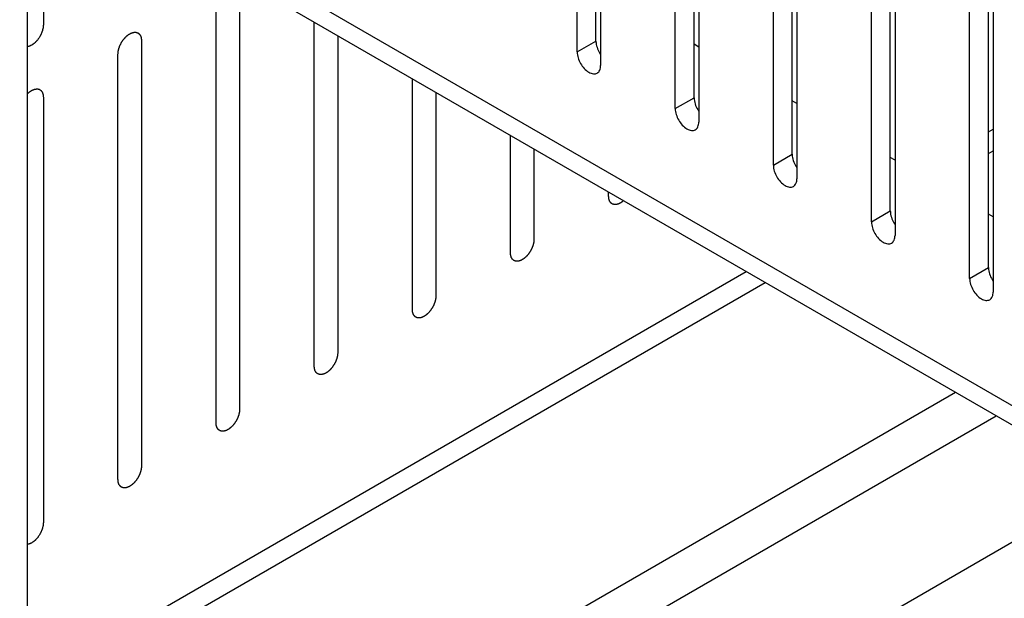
# Model space of a CAD drawing. Header units: inches. Extents: x 6 to 353, y 6 to 228.
# Tile 308 of 372: x 319.45 to 321.67, y 199.34 to 200.64. Entities that reach past the tile are written whole.
import ezdxf

# ---------------------------------------------------------------- set-up
doc = ezdxf.new("R2010")
doc.units = ezdxf.units.IN
doc.header["$LTSCALE"] = 19.946667
doc.header["$MEASUREMENT"] = 0
doc.layers.get('0').update_dxf_attribs({"linetype": 'CONTINUOUS'})
doc.layers.add('03_ALL_AXES', color=7, linetype='CONTINUOUS')

msp = doc.modelspace()

# ---------------------------------------------------------------- linework, layer by layer
at = {"color": 7, "linetype": 'Continuous'}
for p, q in [((332.0873, 193.7679), (318.4415, 201.6462)), ((332.0873, 193.7243), (318.4682, 201.5871)), ((319.4689, 151.4611), (319.4689, 201.0094)), ((319.5046, 200.9888), (319.5046, 200.6298)), ((319.9473, 200.7221), (319.9473, 199.7627)), ((319.8942, 199.732), (319.8942, 200.6914)), ((320.1156, 199.8598), (320.1156, 200.636)), ((320.1686, 200.6054), (320.1686, 199.8904)), ((319.7259, 200.5943), (319.7259, 199.6349)), ((319.6729, 199.6043), (319.6729, 200.5637)), ((320.3369, 199.9876), (320.3369, 200.5083)), ((319.5046, 200.4665), (319.5046, 199.5071)), ((320.3899, 200.4776), (320.3899, 200.0182)), ((320.5582, 200.1154), (320.5582, 200.3805)), ((321.6362, 200.3887), (321.6468, 200.3948)), ((320.6112, 200.3499), (320.6112, 200.146)), ((321.6362, 200.3397), (321.6468, 200.3459)), ((320.7795, 200.2432), (320.7795, 200.2527)), ((319.4689, 199.1374), (321.0901, 200.0734)), ((319.4689, 199.0885), (321.1325, 200.0489)), ((320.5331, 199.2072), (321.5617, 199.8011)), ((320.5791, 199.1276), (321.6537, 199.748)), ((321.9188, 199.5949), (319.4689, 198.1805))]:
    msp.add_line(p, q, dxfattribs=at)
for points, knots in [([(319.5046, 200.6298), (319.5045, 200.6285), (319.5043, 200.6266), (319.5042, 200.6245), (319.5041, 200.6236), (319.504, 200.6229), (319.5038, 200.6221), (319.5036, 200.6211), (319.5032, 200.6197), (319.5029, 200.6184), (319.5025, 200.617), (319.5023, 200.616), (319.5019, 200.615), (319.5014, 200.6136), (319.5007, 200.6119), (319.5001, 200.6102), (319.4996, 200.609), (319.4993, 200.6084), (319.4989, 200.6077), (319.4985, 200.6069), (319.4977, 200.6055), (319.497, 200.6042), (319.4963, 200.6029), (319.4956, 200.6015), (319.4945, 200.6), (319.4932, 200.5982), (319.4919, 200.5964), (319.4908, 200.5949), (319.4898, 200.5939), (319.4888, 200.5929), (319.4879, 200.5918), (319.4869, 200.5908), (319.4863, 200.5902), (319.4858, 200.5896), (319.4853, 200.5892), (319.4844, 200.5885), (319.4831, 200.5875), (319.4818, 200.5864), (319.4807, 200.5856), (319.48, 200.585), (319.4792, 200.5846), (319.4781, 200.584), (319.477, 200.5834), (319.4759, 200.5829), (319.4751, 200.5824), (319.4745, 200.582), (319.4739, 200.5819), (319.4734, 200.5817), (319.4728, 200.5816), (319.4712, 200.5811), (319.47, 200.5808), (319.4689, 200.5805)], [0, 0, 0, 0, 0.0625, 0.09375, 0.101562, 0.109375, 0.125, 0.140625, 0.15625, 0.1875, 0.203125, 0.21875, 0.234375, 0.25, 0.28125, 0.3125, 0.328125, 0.335938, 0.34375, 0.359375, 0.375, 0.40625, 0.421875, 0.4375, 0.46875, 0.5, 0.53125, 0.5625, 0.578125, 0.59375, 0.625, 0.640625, 0.65625, 0.664062, 0.671875, 0.6875, 0.71875, 0.75, 0.765625, 0.78125, 0.796875, 0.8125, 0.84375, 0.859375, 0.875, 0.890625, 0.898438, 0.90625, 0.921875, 0.9375, 1, 1, 1, 1]), ([(319.6729, 200.5637), (319.673, 200.5647), (319.6731, 200.5663), (319.6733, 200.5681), (319.6734, 200.5691), (319.6734, 200.5699), (319.6736, 200.5707), (319.6738, 200.5718), (319.6742, 200.5732), (319.6745, 200.5746), (319.6747, 200.5757), (319.6749, 200.5765), (319.6752, 200.5773), (319.6756, 200.5784), (319.6761, 200.5798), (319.6766, 200.5812), (319.677, 200.5823), (319.6773, 200.5832), (319.6778, 200.584), (319.6783, 200.5851), (319.679, 200.5865), (319.6797, 200.5879), (319.6803, 200.589), (319.6807, 200.5898), (319.6812, 200.5905), (319.6818, 200.5916), (319.6827, 200.5928), (319.6835, 200.5941), (319.6842, 200.5951), (319.6847, 200.5959), (319.6853, 200.5966), (319.686, 200.5975), (319.687, 200.5986), (319.6879, 200.5998), (319.6887, 200.6007), (319.6892, 200.6014), (319.6899, 200.6019), (319.6907, 200.6027), (319.6917, 200.6036), (319.6927, 200.6046), (319.6936, 200.6054), (319.6942, 200.606), (319.6948, 200.6064), (319.6957, 200.607), (319.6968, 200.6078), (319.6979, 200.6085), (319.6987, 200.6091), (319.6991, 200.6094), (319.6994, 200.6096), (319.6997, 200.6097), (319.7002, 200.6099), (319.7009, 200.6103), (319.702, 200.6108), (319.7031, 200.6113), (319.7038, 200.6116), (319.7043, 200.6118), (319.7046, 200.612), (319.7049, 200.612), (319.7053, 200.6121), (319.706, 200.6123), (319.7071, 200.6125), (319.7081, 200.6128), (319.7088, 200.6129), (319.7092, 200.613), (319.7095, 200.6131), (319.7098, 200.6131), (319.7102, 200.6131), (319.7109, 200.6131), (319.7118, 200.613), (319.7128, 200.613), (319.7134, 200.613), (319.7138, 200.6129), (319.7141, 200.613), (319.7144, 200.6128), (319.7147, 200.6127), (319.7153, 200.6125), (319.7161, 200.6122), (319.717, 200.6119), (319.7176, 200.6117), (319.7179, 200.6115), (319.7182, 200.6115), (319.7184, 200.6113), (319.7187, 200.611), (319.7191, 200.6106), (319.7198, 200.6101), (319.7205, 200.6095), (319.721, 200.6091), (319.7213, 200.6089), (319.7215, 200.6087), (319.7216, 200.6085), (319.7218, 200.6082), (319.7222, 200.6076), (319.7227, 200.6068), (319.7232, 200.606), (319.7236, 200.6054), (319.7238, 200.6051), (319.7239, 200.6049), (319.724, 200.6046), (319.7241, 200.6042), (319.7243, 200.6035), (319.7247, 200.6024), (319.725, 200.6014), (319.7252, 200.6007), (319.7253, 200.6003), (319.7254, 200.6), (319.7254, 200.5997), (319.7255, 200.5992), (319.7256, 200.5983), (319.7257, 200.5972), (319.7258, 200.5957), (319.7259, 200.5948), (319.7259, 200.5943)], [0, 0, 0, 0, 0.03125, 0.046875, 0.054688, 0.0625, 0.070312, 0.078125, 0.09375, 0.109375, 0.117188, 0.125, 0.132812, 0.140625, 0.15625, 0.171875, 0.179688, 0.1875, 0.195312, 0.203125, 0.21875, 0.234375, 0.242188, 0.25, 0.257812, 0.265625, 0.28125, 0.296875, 0.304688, 0.3125, 0.320312, 0.328125, 0.34375, 0.359375, 0.367188, 0.375, 0.382812, 0.390625, 0.40625, 0.421875, 0.429688, 0.4375, 0.445312, 0.453125, 0.46875, 0.484375, 0.492188, 0.496094, 0.5, 0.503906, 0.507812, 0.515625, 0.53125, 0.546875, 0.554688, 0.558594, 0.5625, 0.566406, 0.570312, 0.578125, 0.59375, 0.609375, 0.617188, 0.621094, 0.625, 0.628906, 0.632812, 0.640625, 0.65625, 0.671875, 0.679688, 0.683594, 0.6875, 0.691406, 0.695312, 0.703125, 0.71875, 0.734375, 0.742188, 0.746094, 0.75, 0.753906, 0.757812, 0.765625, 0.78125, 0.796875, 0.804688, 0.808594, 0.8125, 0.816406, 0.820312, 0.828125, 0.84375, 0.859375, 0.867188, 0.871094, 0.875, 0.878906, 0.882812, 0.890625, 0.90625, 0.921875, 0.929688, 0.933594, 0.9375, 0.941406, 0.945312, 0.953125, 0.96875, 0.984375, 1, 1, 1, 1]), ([(319.4689, 200.4746), (319.4699, 200.4755), (319.4715, 200.4768), (319.4731, 200.4783), (319.4739, 200.4789), (319.4744, 200.4794), (319.4751, 200.4798), (319.4759, 200.4803), (319.4769, 200.4809), (319.478, 200.4816), (319.4789, 200.4822), (319.4794, 200.4825), (319.48, 200.4828), (319.4806, 200.4831), (319.4817, 200.4834), (319.483, 200.4839), (319.4843, 200.4844), (319.4852, 200.4847), (319.4857, 200.4849), (319.4862, 200.4849), (319.4868, 200.485), (319.4875, 200.4851), (319.4883, 200.4851), (319.489, 200.4852), (319.4898, 200.4853), (319.4908, 200.4854), (319.4919, 200.4852), (319.4932, 200.4849), (319.4945, 200.4846), (319.4956, 200.4843), (319.4963, 200.4838), (319.4968, 200.4835), (319.4973, 200.4831), (319.4979, 200.4828), (319.4984, 200.4824), (319.4989, 200.4821), (319.4992, 200.4819), (319.4995, 200.4816), (319.4997, 200.4813), (319.5001, 200.4808), (319.5007, 200.48), (319.5013, 200.479), (319.5019, 200.4783), (319.5022, 200.4778), (319.5024, 200.4773), (319.5026, 200.4769), (319.5028, 200.4762), (319.503, 200.4755), (319.5033, 200.4748), (319.5035, 200.474), (319.5038, 200.4733), (319.504, 200.4727), (319.5041, 200.4721), (319.5041, 200.4715), (319.5042, 200.4708), (319.5044, 200.4691), (319.5045, 200.4676), (319.5046, 200.4665)], [0, 0, 0, 0, 0.0625, 0.09375, 0.101562, 0.109375, 0.125, 0.140625, 0.15625, 0.1875, 0.203125, 0.210938, 0.21875, 0.234375, 0.25, 0.28125, 0.3125, 0.328125, 0.335938, 0.34375, 0.359375, 0.375, 0.390625, 0.40625, 0.421875, 0.4375, 0.46875, 0.5, 0.53125, 0.5625, 0.578125, 0.59375, 0.609375, 0.625, 0.640625, 0.65625, 0.664062, 0.671875, 0.679688, 0.6875, 0.71875, 0.75, 0.765625, 0.78125, 0.789062, 0.796875, 0.8125, 0.828125, 0.84375, 0.859375, 0.875, 0.890625, 0.898438, 0.90625, 0.921875, 0.9375, 1, 1, 1, 1]), ([(320.8133, 200.2332), (320.8123, 200.2324), (320.8108, 200.2313), (320.8092, 200.23), (320.8085, 200.2294), (320.808, 200.229), (320.8073, 200.2287), (320.8066, 200.2283), (320.8055, 200.2277), (320.8045, 200.2272), (320.8036, 200.2267), (320.8031, 200.2264), (320.8026, 200.2261), (320.802, 200.2259), (320.801, 200.2256), (320.7998, 200.2253), (320.7985, 200.2249), (320.7976, 200.2246), (320.7971, 200.2245), (320.7967, 200.2245), (320.7961, 200.2245), (320.7952, 200.2245), (320.7943, 200.2244), (320.7933, 200.2244), (320.7924, 200.2243), (320.7914, 200.2246), (320.7902, 200.225), (320.7889, 200.2254), (320.7879, 200.2256), (320.7873, 200.2262), (320.7868, 200.2265), (320.7863, 200.2269), (320.7858, 200.2273), (320.7853, 200.2276), (320.7849, 200.2279), (320.7845, 200.2282), (320.7843, 200.2285), (320.7838, 200.2292), (320.7832, 200.2301), (320.7826, 200.231), (320.7821, 200.2317), (320.7817, 200.2322), (320.7816, 200.2327), (320.7814, 200.2331), (320.7812, 200.2337), (320.781, 200.2344), (320.7808, 200.2352), (320.7805, 200.2359), (320.7803, 200.2366), (320.7801, 200.2371), (320.78, 200.2377), (320.78, 200.2385), (320.7798, 200.2404), (320.7796, 200.242), (320.7795, 200.2432)], [0, 0, 0, 0, 0.0625, 0.09375, 0.101562, 0.109375, 0.125, 0.140625, 0.15625, 0.1875, 0.203125, 0.210938, 0.21875, 0.234375, 0.25, 0.28125, 0.3125, 0.328125, 0.335938, 0.34375, 0.359375, 0.375, 0.40625, 0.421875, 0.4375, 0.46875, 0.5, 0.53125, 0.5625, 0.578125, 0.59375, 0.609375, 0.625, 0.640625, 0.65625, 0.664062, 0.671875, 0.6875, 0.71875, 0.75, 0.765625, 0.78125, 0.789062, 0.796875, 0.8125, 0.828125, 0.84375, 0.859375, 0.875, 0.890625, 0.898438, 0.90625, 0.9375, 1, 1, 1, 1]), ([(320.6112, 200.146), (320.6112, 200.145), (320.611, 200.1434), (320.6109, 200.1416), (320.6108, 200.1405), (320.6108, 200.1398), (320.6105, 200.1389), (320.6103, 200.1378), (320.61, 200.1365), (320.6097, 200.1351), (320.6094, 200.134), (320.6093, 200.1332), (320.6089, 200.1323), (320.6085, 200.1312), (320.608, 200.1298), (320.6075, 200.1285), (320.6071, 200.1273), (320.6068, 200.1265), (320.6064, 200.1257), (320.6058, 200.1246), (320.6051, 200.1232), (320.6044, 200.1218), (320.6039, 200.1207), (320.6035, 200.1199), (320.603, 200.1191), (320.6023, 200.1181), (320.6015, 200.1168), (320.6006, 200.1155), (320.6, 200.1145), (320.5995, 200.1137), (320.5989, 200.1131), (320.5981, 200.1122), (320.5972, 200.111), (320.5962, 200.1099), (320.5955, 200.109), (320.5949, 200.1083), (320.5943, 200.1077), (320.5935, 200.107), (320.5924, 200.106), (320.5914, 200.105), (320.5906, 200.1043), (320.59, 200.1037), (320.5893, 200.1033), (320.5884, 200.1026), (320.5873, 200.1019), (320.5863, 200.1011), (320.5855, 200.1006), (320.585, 200.1003), (320.5847, 200.1001), (320.5844, 200.0999), (320.584, 200.0997), (320.5832, 200.0994), (320.5821, 200.0989), (320.5811, 200.0984), (320.5803, 200.098), (320.5799, 200.0978), (320.5796, 200.0977), (320.5793, 200.0976), (320.5788, 200.0975), (320.5781, 200.0974), (320.5771, 200.0971), (320.5761, 200.0969), (320.5753, 200.0967), (320.5749, 200.0966), (320.5746, 200.0965), (320.5743, 200.0966), (320.5739, 200.0966), (320.5733, 200.0966), (320.5723, 200.0966), (320.5714, 200.0967), (320.5707, 200.0967), (320.5703, 200.0967), (320.57, 200.0967), (320.5698, 200.0968), (320.5695, 200.0969), (320.5689, 200.0972), (320.568, 200.0975), (320.5672, 200.0978), (320.5666, 200.098), (320.5662, 200.0981), (320.566, 200.0982), (320.5658, 200.0984), (320.5655, 200.0986), (320.565, 200.099), (320.5643, 200.0996), (320.5636, 200.1002), (320.5632, 200.1005), (320.5629, 200.1008), (320.5627, 200.1009), (320.5625, 200.1012), (320.5623, 200.1015), (320.562, 200.1021), (320.5615, 200.1029), (320.561, 200.1037), (320.5606, 200.1042), (320.5604, 200.1046), (320.5602, 200.1048), (320.5602, 200.1051), (320.56, 200.1055), (320.5598, 200.1062), (320.5595, 200.1072), (320.5592, 200.1082), (320.5589, 200.1089), (320.5588, 200.1093), (320.5587, 200.1096), (320.5587, 200.11), (320.5586, 200.1105), (320.5586, 200.1113), (320.5585, 200.1125), (320.5583, 200.114), (320.5582, 200.1149), (320.5582, 200.1154)], [0, 0, 0, 0, 0.03125, 0.046875, 0.054688, 0.0625, 0.070312, 0.078125, 0.09375, 0.109375, 0.117188, 0.125, 0.132812, 0.140625, 0.15625, 0.171875, 0.179688, 0.1875, 0.195312, 0.203125, 0.21875, 0.234375, 0.242188, 0.25, 0.257812, 0.265625, 0.28125, 0.296875, 0.304688, 0.3125, 0.320312, 0.328125, 0.34375, 0.359375, 0.367188, 0.375, 0.382812, 0.390625, 0.40625, 0.421875, 0.429688, 0.4375, 0.445312, 0.453125, 0.46875, 0.484375, 0.492188, 0.496094, 0.5, 0.503906, 0.507812, 0.515625, 0.53125, 0.546875, 0.554688, 0.558594, 0.5625, 0.566406, 0.570312, 0.578125, 0.59375, 0.609375, 0.617188, 0.621094, 0.625, 0.628906, 0.632812, 0.640625, 0.65625, 0.671875, 0.679688, 0.683594, 0.6875, 0.691406, 0.695312, 0.703125, 0.71875, 0.734375, 0.742188, 0.746094, 0.75, 0.753906, 0.757812, 0.765625, 0.78125, 0.796875, 0.804688, 0.808594, 0.8125, 0.816406, 0.820312, 0.828125, 0.84375, 0.859375, 0.867188, 0.871094, 0.875, 0.878906, 0.882812, 0.890625, 0.90625, 0.921875, 0.929688, 0.933594, 0.9375, 0.941406, 0.945312, 0.953125, 0.96875, 0.984375, 1, 1, 1, 1]), ([(320.3899, 200.0182), (320.3898, 200.0172), (320.3897, 200.0156), (320.3896, 200.0138), (320.3895, 200.0128), (320.3894, 200.012), (320.3892, 200.0112), (320.389, 200.0101), (320.3887, 200.0087), (320.3884, 200.0073), (320.3881, 200.0062), (320.3879, 200.0054), (320.3876, 200.0046), (320.3872, 200.0035), (320.3867, 200.0021), (320.3862, 200.0007), (320.3858, 199.9996), (320.3855, 199.9987), (320.3851, 199.9979), (320.3845, 199.9968), (320.3838, 199.9954), (320.3831, 199.994), (320.3826, 199.9929), (320.3822, 199.9921), (320.3816, 199.9913), (320.381, 199.9903), (320.3801, 199.989), (320.3793, 199.9878), (320.3786, 199.9868), (320.3782, 199.986), (320.3776, 199.9853), (320.3768, 199.9844), (320.3759, 199.9833), (320.3749, 199.9821), (320.3742, 199.9812), (320.3736, 199.9805), (320.373, 199.98), (320.3721, 199.9792), (320.3711, 199.9782), (320.3701, 199.9773), (320.3693, 199.9765), (320.3686, 199.9759), (320.368, 199.9755), (320.3671, 199.9749), (320.366, 199.9741), (320.3649, 199.9734), (320.3642, 199.9728), (320.3637, 199.9725), (320.3634, 199.9723), (320.3631, 199.9722), (320.3626, 199.9719), (320.3619, 199.9716), (320.3608, 199.9711), (320.3598, 199.9706), (320.359, 199.9703), (320.3586, 199.9701), (320.3582, 199.9699), (320.3579, 199.9698), (320.3575, 199.9697), (320.3568, 199.9696), (320.3558, 199.9693), (320.3547, 199.9691), (320.354, 199.9689), (320.3536, 199.9689), (320.3533, 199.9688), (320.353, 199.9688), (320.3526, 199.9688), (320.352, 199.9688), (320.351, 199.9689), (320.3501, 199.9689), (320.3494, 199.9689), (320.349, 199.9689), (320.3487, 199.9689), (320.3485, 199.969), (320.3481, 199.9692), (320.3475, 199.9694), (320.3467, 199.9697), (320.3458, 199.97), (320.3452, 199.9702), (320.3449, 199.9704), (320.3446, 199.9704), (320.3444, 199.9706), (320.3442, 199.9708), (320.3437, 199.9712), (320.343, 199.9718), (320.3423, 199.9724), (320.3418, 199.9728), (320.3416, 199.973), (320.3413, 199.9731), (320.3412, 199.9734), (320.341, 199.9737), (320.3407, 199.9743), (320.3401, 199.9751), (320.3396, 199.9759), (320.3393, 199.9765), (320.3391, 199.9768), (320.3389, 199.977), (320.3388, 199.9773), (320.3387, 199.9777), (320.3385, 199.9784), (320.3382, 199.9794), (320.3378, 199.9804), (320.3376, 199.9811), (320.3375, 199.9816), (320.3374, 199.9818), (320.3374, 199.9822), (320.3373, 199.9827), (320.3373, 199.9835), (320.3371, 199.9847), (320.337, 199.9862), (320.3369, 199.9871), (320.3369, 199.9876)], [0, 0, 0, 0, 0.03125, 0.046875, 0.054688, 0.0625, 0.070312, 0.078125, 0.09375, 0.109375, 0.117188, 0.125, 0.132812, 0.140625, 0.15625, 0.171875, 0.179688, 0.1875, 0.195312, 0.203125, 0.21875, 0.234375, 0.242188, 0.25, 0.257812, 0.265625, 0.28125, 0.296875, 0.304688, 0.3125, 0.320312, 0.328125, 0.34375, 0.359375, 0.367188, 0.375, 0.382812, 0.390625, 0.40625, 0.421875, 0.429688, 0.4375, 0.445312, 0.453125, 0.46875, 0.484375, 0.492188, 0.496094, 0.5, 0.503906, 0.507812, 0.515625, 0.53125, 0.546875, 0.554688, 0.558594, 0.5625, 0.566406, 0.570312, 0.578125, 0.59375, 0.609375, 0.617188, 0.621094, 0.625, 0.628906, 0.632812, 0.640625, 0.65625, 0.671875, 0.679688, 0.683594, 0.6875, 0.691406, 0.695312, 0.703125, 0.71875, 0.734375, 0.742188, 0.746094, 0.75, 0.753906, 0.757812, 0.765625, 0.78125, 0.796875, 0.804688, 0.808594, 0.8125, 0.816406, 0.820312, 0.828125, 0.84375, 0.859375, 0.867188, 0.871094, 0.875, 0.878906, 0.882812, 0.890625, 0.90625, 0.921875, 0.929688, 0.933594, 0.9375, 0.941406, 0.945312, 0.953125, 0.96875, 0.984375, 1, 1, 1, 1]), ([(320.1686, 199.8904), (320.1685, 199.8894), (320.1684, 199.8878), (320.1682, 199.886), (320.1681, 199.885), (320.1681, 199.8842), (320.1679, 199.8834), (320.1677, 199.8823), (320.1673, 199.8809), (320.167, 199.8795), (320.1668, 199.8784), (320.1666, 199.8776), (320.1663, 199.8768), (320.1659, 199.8757), (320.1654, 199.8743), (320.1649, 199.8729), (320.1645, 199.8718), (320.1642, 199.8709), (320.1637, 199.8701), (320.1632, 199.869), (320.1625, 199.8676), (320.1618, 199.8662), (320.1612, 199.8651), (320.1608, 199.8643), (320.1603, 199.8636), (320.1597, 199.8625), (320.1588, 199.8613), (320.158, 199.86), (320.1573, 199.859), (320.1568, 199.8582), (320.1562, 199.8575), (320.1555, 199.8566), (320.1545, 199.8555), (320.1536, 199.8543), (320.1528, 199.8534), (320.1523, 199.8527), (320.1516, 199.8522), (320.1508, 199.8514), (320.1498, 199.8505), (320.1488, 199.8495), (320.1479, 199.8487), (320.1473, 199.8481), (320.1467, 199.8477), (320.1458, 199.8471), (320.1447, 199.8463), (320.1436, 199.8456), (320.1428, 199.845), (320.1424, 199.8448), (320.1421, 199.8445), (320.1418, 199.8444), (320.1413, 199.8442), (320.1406, 199.8438), (320.1395, 199.8433), (320.1384, 199.8428), (320.1377, 199.8425), (320.1372, 199.8423), (320.1369, 199.8421), (320.1366, 199.8421), (320.1362, 199.842), (320.1355, 199.8418), (320.1344, 199.8416), (320.1334, 199.8413), (320.1327, 199.8412), (320.1323, 199.8411), (320.132, 199.841), (320.1317, 199.841), (320.1313, 199.841), (320.1306, 199.841), (320.1297, 199.8411), (320.1287, 199.8411), (320.1281, 199.8411), (320.1277, 199.8412), (320.1274, 199.8411), (320.1271, 199.8413), (320.1268, 199.8414), (320.1262, 199.8416), (320.1254, 199.8419), (320.1245, 199.8422), (320.1239, 199.8424), (320.1236, 199.8426), (320.1233, 199.8426), (320.1231, 199.8428), (320.1228, 199.8431), (320.1224, 199.8435), (320.1217, 199.844), (320.121, 199.8446), (320.1205, 199.845), (320.1202, 199.8452), (320.12, 199.8454), (320.1199, 199.8456), (320.1197, 199.8459), (320.1193, 199.8465), (320.1188, 199.8473), (320.1183, 199.8481), (320.1179, 199.8487), (320.1178, 199.849), (320.1176, 199.8492), (320.1175, 199.8495), (320.1174, 199.8499), (320.1172, 199.8507), (320.1168, 199.8517), (320.1165, 199.8527), (320.1163, 199.8534), (320.1162, 199.8538), (320.1161, 199.8541), (320.1161, 199.8544), (320.116, 199.8549), (320.1159, 199.8558), (320.1158, 199.857), (320.1157, 199.8584), (320.1156, 199.8593), (320.1156, 199.8598)], [0, 0, 0, 0, 0.03125, 0.046875, 0.054688, 0.0625, 0.070312, 0.078125, 0.09375, 0.109375, 0.117188, 0.125, 0.132812, 0.140625, 0.15625, 0.171875, 0.179688, 0.1875, 0.195312, 0.203125, 0.21875, 0.234375, 0.242188, 0.25, 0.257812, 0.265625, 0.28125, 0.296875, 0.304688, 0.3125, 0.320312, 0.328125, 0.34375, 0.359375, 0.367188, 0.375, 0.382812, 0.390625, 0.40625, 0.421875, 0.429688, 0.4375, 0.445312, 0.453125, 0.46875, 0.484375, 0.492188, 0.496094, 0.5, 0.503906, 0.507812, 0.515625, 0.53125, 0.546875, 0.554688, 0.558594, 0.5625, 0.566406, 0.570312, 0.578125, 0.59375, 0.609375, 0.617188, 0.621094, 0.625, 0.628906, 0.632812, 0.640625, 0.65625, 0.671875, 0.679688, 0.683594, 0.6875, 0.691406, 0.695312, 0.703125, 0.71875, 0.734375, 0.742188, 0.746094, 0.75, 0.753906, 0.757812, 0.765625, 0.78125, 0.796875, 0.804688, 0.808594, 0.8125, 0.816406, 0.820312, 0.828125, 0.84375, 0.859375, 0.867188, 0.871094, 0.875, 0.878906, 0.882812, 0.890625, 0.90625, 0.921875, 0.929688, 0.933594, 0.9375, 0.941406, 0.945312, 0.953125, 0.96875, 0.984375, 1, 1, 1, 1]), ([(319.9473, 199.7627), (319.9472, 199.7616), (319.9471, 199.7601), (319.9469, 199.7582), (319.9468, 199.7572), (319.9468, 199.7564), (319.9466, 199.7556), (319.9463, 199.7545), (319.946, 199.7531), (319.9457, 199.7518), (319.9454, 199.7507), (319.9453, 199.7498), (319.945, 199.749), (319.9446, 199.7479), (319.944, 199.7465), (319.9436, 199.7451), (319.9431, 199.744), (319.9429, 199.7432), (319.9424, 199.7423), (319.9419, 199.7412), (319.9412, 199.7398), (319.9405, 199.7385), (319.9399, 199.7374), (319.9395, 199.7365), (319.939, 199.7358), (319.9383, 199.7347), (319.9375, 199.7335), (319.9367, 199.7322), (319.936, 199.7312), (319.9355, 199.7304), (319.9349, 199.7298), (319.9342, 199.7288), (319.9332, 199.7277), (319.9323, 199.7266), (319.9315, 199.7257), (319.931, 199.7249), (319.9303, 199.7244), (319.9295, 199.7236), (319.9285, 199.7227), (319.9274, 199.7217), (319.9266, 199.721), (319.926, 199.7203), (319.9253, 199.7199), (319.9245, 199.7193), (319.9234, 199.7186), (319.9223, 199.7178), (319.9215, 199.7173), (319.9211, 199.717), (319.9207, 199.7167), (319.9204, 199.7166), (319.92, 199.7164), (319.9192, 199.716), (319.9182, 199.7155), (319.9171, 199.715), (319.9164, 199.7147), (319.9159, 199.7145), (319.9156, 199.7143), (319.9153, 199.7143), (319.9149, 199.7142), (319.9142, 199.714), (319.9131, 199.7138), (319.9121, 199.7135), (319.9114, 199.7134), (319.911, 199.7133), (319.9106, 199.7132), (319.9104, 199.7132), (319.91, 199.7132), (319.9093, 199.7133), (319.9084, 199.7133), (319.9074, 199.7133), (319.9067, 199.7134), (319.9064, 199.7134), (319.9061, 199.7134), (319.9058, 199.7135), (319.9055, 199.7136), (319.9049, 199.7138), (319.904, 199.7141), (319.9032, 199.7144), (319.9026, 199.7147), (319.9023, 199.7148), (319.902, 199.7149), (319.9018, 199.7151), (319.9015, 199.7153), (319.901, 199.7157), (319.9004, 199.7162), (319.8997, 199.7168), (319.8992, 199.7172), (319.8989, 199.7174), (319.8987, 199.7176), (319.8986, 199.7178), (319.8984, 199.7182), (319.898, 199.7187), (319.8975, 199.7195), (319.897, 199.7203), (319.8966, 199.7209), (319.8964, 199.7212), (319.8963, 199.7214), (319.8962, 199.7218), (319.896, 199.7222), (319.8958, 199.7229), (319.8955, 199.7239), (319.8952, 199.7249), (319.895, 199.7256), (319.8949, 199.726), (319.8947, 199.7263), (319.8947, 199.7267), (319.8947, 199.7271), (319.8946, 199.728), (319.8945, 199.7292), (319.8944, 199.7306), (319.8943, 199.7316), (319.8942, 199.732)], [0, 0, 0, 0, 0.03125, 0.046875, 0.054688, 0.0625, 0.070312, 0.078125, 0.09375, 0.109375, 0.117188, 0.125, 0.132812, 0.140625, 0.15625, 0.171875, 0.179688, 0.1875, 0.195312, 0.203125, 0.21875, 0.234375, 0.242188, 0.25, 0.257812, 0.265625, 0.28125, 0.296875, 0.304688, 0.3125, 0.320312, 0.328125, 0.34375, 0.359375, 0.367188, 0.375, 0.382812, 0.390625, 0.40625, 0.421875, 0.429688, 0.4375, 0.445312, 0.453125, 0.46875, 0.484375, 0.492188, 0.496094, 0.5, 0.503906, 0.507812, 0.515625, 0.53125, 0.546875, 0.554688, 0.558594, 0.5625, 0.566406, 0.570312, 0.578125, 0.59375, 0.609375, 0.617188, 0.621094, 0.625, 0.628906, 0.632812, 0.640625, 0.65625, 0.671875, 0.679688, 0.683594, 0.6875, 0.691406, 0.695312, 0.703125, 0.71875, 0.734375, 0.742188, 0.746094, 0.75, 0.753906, 0.757812, 0.765625, 0.78125, 0.796875, 0.804688, 0.808594, 0.8125, 0.816406, 0.820312, 0.828125, 0.84375, 0.859375, 0.867188, 0.871094, 0.875, 0.878906, 0.882812, 0.890625, 0.90625, 0.921875, 0.929688, 0.933594, 0.9375, 0.941406, 0.945312, 0.953125, 0.96875, 0.984375, 1, 1, 1, 1]), ([(319.7259, 199.6349), (319.7259, 199.6338), (319.7257, 199.6323), (319.7256, 199.6305), (319.7255, 199.6294), (319.7255, 199.6287), (319.7252, 199.6278), (319.725, 199.6267), (319.7247, 199.6254), (319.7244, 199.624), (319.7241, 199.6229), (319.724, 199.6221), (319.7236, 199.6212), (319.7232, 199.6201), (319.7227, 199.6187), (319.7222, 199.6173), (319.7218, 199.6162), (319.7215, 199.6154), (319.7211, 199.6146), (319.7205, 199.6134), (319.7198, 199.6121), (319.7192, 199.6107), (319.7186, 199.6096), (319.7182, 199.6087), (319.7177, 199.608), (319.717, 199.607), (319.7162, 199.6057), (319.7153, 199.6044), (319.7147, 199.6034), (319.7142, 199.6026), (319.7136, 199.602), (319.7129, 199.6011), (319.7119, 199.5999), (319.7109, 199.5988), (319.7102, 199.5979), (319.7096, 199.5972), (319.709, 199.5966), (319.7082, 199.5958), (319.7071, 199.5949), (319.7061, 199.5939), (319.7053, 199.5932), (319.7047, 199.5926), (319.704, 199.5921), (319.7031, 199.5915), (319.702, 199.5908), (319.701, 199.59), (319.7002, 199.5895), (319.6998, 199.5892), (319.6994, 199.5889), (319.6991, 199.5888), (319.6987, 199.5886), (319.6979, 199.5883), (319.6969, 199.5878), (319.6958, 199.5873), (319.695, 199.5869), (319.6946, 199.5867), (319.6943, 199.5865), (319.694, 199.5865), (319.6936, 199.5864), (319.6928, 199.5862), (319.6918, 199.586), (319.6908, 199.5858), (319.69, 199.5856), (319.6896, 199.5855), (319.6893, 199.5854), (319.689, 199.5855), (319.6887, 199.5855), (319.688, 199.5855), (319.687, 199.5855), (319.6861, 199.5856), (319.6854, 199.5856), (319.685, 199.5856), (319.6847, 199.5856), (319.6845, 199.5857), (319.6842, 199.5858), (319.6836, 199.586), (319.6827, 199.5863), (319.6819, 199.5867), (319.6813, 199.5869), (319.6809, 199.587), (319.6807, 199.5871), (319.6805, 199.5873), (319.6802, 199.5875), (319.6797, 199.5879), (319.679, 199.5885), (319.6784, 199.589), (319.6779, 199.5894), (319.6776, 199.5897), (319.6774, 199.5898), (319.6772, 199.5901), (319.677, 199.5904), (319.6767, 199.5909), (319.6762, 199.5917), (319.6757, 199.5926), (319.6753, 199.5931), (319.6751, 199.5934), (319.6749, 199.5937), (319.6749, 199.594), (319.6747, 199.5944), (319.6745, 199.5951), (319.6742, 199.5961), (319.6739, 199.5971), (319.6737, 199.5978), (319.6735, 199.5982), (319.6734, 199.5985), (319.6734, 199.5989), (319.6734, 199.5994), (319.6733, 199.6002), (319.6732, 199.6014), (319.673, 199.6028), (319.673, 199.6038), (319.6729, 199.6043)], [0, 0, 0, 0, 0.03125, 0.046875, 0.054688, 0.0625, 0.070312, 0.078125, 0.09375, 0.109375, 0.117188, 0.125, 0.132812, 0.140625, 0.15625, 0.171875, 0.179688, 0.1875, 0.195312, 0.203125, 0.21875, 0.234375, 0.242188, 0.25, 0.257812, 0.265625, 0.28125, 0.296875, 0.304688, 0.3125, 0.320312, 0.328125, 0.34375, 0.359375, 0.367188, 0.375, 0.382812, 0.390625, 0.40625, 0.421875, 0.429688, 0.4375, 0.445312, 0.453125, 0.46875, 0.484375, 0.492188, 0.496094, 0.5, 0.503906, 0.507812, 0.515625, 0.53125, 0.546875, 0.554688, 0.558594, 0.5625, 0.566406, 0.570312, 0.578125, 0.59375, 0.609375, 0.617188, 0.621094, 0.625, 0.628906, 0.632812, 0.640625, 0.65625, 0.671875, 0.679688, 0.683594, 0.6875, 0.691406, 0.695312, 0.703125, 0.71875, 0.734375, 0.742188, 0.746094, 0.75, 0.753906, 0.757812, 0.765625, 0.78125, 0.796875, 0.804688, 0.808594, 0.8125, 0.816406, 0.820312, 0.828125, 0.84375, 0.859375, 0.867188, 0.871094, 0.875, 0.878906, 0.882812, 0.890625, 0.90625, 0.921875, 0.929688, 0.933594, 0.9375, 0.941406, 0.945312, 0.953125, 0.96875, 0.984375, 1, 1, 1, 1]), ([(319.5046, 199.5071), (319.5045, 199.5058), (319.5043, 199.5039), (319.5042, 199.5018), (319.5041, 199.5009), (319.504, 199.5002), (319.5038, 199.4994), (319.5036, 199.4984), (319.5032, 199.497), (319.5029, 199.4957), (319.5025, 199.4943), (319.5023, 199.4933), (319.5019, 199.4923), (319.5014, 199.4909), (319.5007, 199.4892), (319.5001, 199.4875), (319.4996, 199.4863), (319.4993, 199.4857), (319.4989, 199.485), (319.4985, 199.4842), (319.4977, 199.4828), (319.497, 199.4815), (319.4963, 199.4802), (319.4956, 199.4788), (319.4945, 199.4773), (319.4932, 199.4755), (319.4919, 199.4737), (319.4908, 199.4722), (319.4898, 199.4712), (319.4888, 199.4702), (319.4879, 199.4692), (319.4869, 199.4681), (319.4863, 199.4675), (319.4858, 199.4669), (319.4853, 199.4665), (319.4844, 199.4658), (319.4831, 199.4648), (319.4818, 199.4637), (319.4807, 199.4629), (319.48, 199.4623), (319.4792, 199.4619), (319.4781, 199.4613), (319.477, 199.4608), (319.4759, 199.4602), (319.4751, 199.4597), (319.4745, 199.4593), (319.4739, 199.4592), (319.4734, 199.4591), (319.4728, 199.4589), (319.4712, 199.4584), (319.47, 199.4581), (319.4689, 199.4578)], [0, 0, 0, 0, 0.0625, 0.09375, 0.101562, 0.109375, 0.125, 0.140625, 0.15625, 0.1875, 0.203125, 0.21875, 0.234375, 0.25, 0.28125, 0.3125, 0.328125, 0.335938, 0.34375, 0.359375, 0.375, 0.40625, 0.421875, 0.4375, 0.46875, 0.5, 0.53125, 0.5625, 0.578125, 0.59375, 0.625, 0.640625, 0.65625, 0.664062, 0.671875, 0.6875, 0.71875, 0.75, 0.765625, 0.78125, 0.796875, 0.8125, 0.84375, 0.859375, 0.875, 0.890625, 0.898438, 0.90625, 0.921875, 0.9375, 1, 1, 1, 1])]:
    msp.add_open_spline(points, degree=3, knots=knots, dxfattribs=at)
at = {"layer": '03_ALL_AXES', "color": 7, "linetype": 'Continuous'}
for p, q in [((320.7085, 200.5688), (320.7085, 201.5282)), ((320.7509, 200.5933), (320.7509, 201.5272)), ((320.7615, 201.4976), (320.7615, 200.5382)), ((320.9298, 200.441), (320.9298, 201.4004)), ((320.9722, 200.4655), (320.9722, 201.3994)), ((320.9828, 201.3698), (320.9828, 200.4104)), ((321.1511, 200.3133), (321.1511, 201.2727)), ((321.1936, 200.3378), (321.1936, 201.2716)), ((321.2042, 201.242), (321.2042, 200.2827)), ((321.3725, 200.1855), (321.3725, 201.1449)), ((321.4149, 200.21), (321.4149, 201.1438)), ((321.4255, 201.1143), (321.4255, 200.1549)), ((321.5938, 200.0577), (321.5938, 201.0171)), ((321.6362, 200.0822), (321.6362, 201.0161)), ((321.6468, 200.9865), (321.6468, 200.0271)), ((320.7085, 200.5688), (320.7509, 200.5933)), ((320.9828, 200.5798), (320.9722, 200.586)), ((320.9298, 200.441), (320.9722, 200.4655)), ((321.2042, 200.4521), (321.1936, 200.4582)), ((321.1511, 200.3133), (321.1936, 200.3378)), ((321.4255, 200.3243), (321.4149, 200.3304)), ((321.3725, 200.1855), (321.4149, 200.21)), ((321.6468, 200.1965), (321.6362, 200.2026)), ((321.5938, 200.0577), (321.6362, 200.0822))]:
    msp.add_line(p, q, dxfattribs=at)
for points, knots in [([(320.7509, 200.5933), (320.7509, 200.592), (320.7513, 200.586), (320.7528, 200.5802), (320.7545, 200.576)], [0, 0, 0, 0, 0.231048, 1, 1, 1, 1]), ([(320.7085, 200.5688), (320.7085, 200.5597), (320.7147, 200.5418), (320.7271, 200.5274), (320.735, 200.5229)], [0, 0, 0, 0, 0.500114, 1, 1, 1, 1]), ([(320.7538, 200.521), (320.7563, 200.5225), (320.7606, 200.528), (320.7615, 200.5346), (320.7615, 200.5382)], [0, 0, 0, 0, 0.450018, 1, 1, 1, 1]), ([(320.735, 200.5229), (320.7381, 200.5211), (320.7443, 200.5185), (320.7512, 200.5196), (320.7538, 200.521)], [0, 0, 0, 0, 0.550834, 1, 1, 1, 1]), ([(320.9722, 200.4655), (320.9722, 200.4642), (320.9726, 200.4583), (320.9742, 200.4524), (320.9758, 200.4482)], [0, 0, 0, 0, 0.231048, 1, 1, 1, 1]), ([(320.9298, 200.441), (320.9298, 200.432), (320.936, 200.414), (320.9485, 200.3997), (320.9563, 200.3951)], [0, 0, 0, 0, 0.500114, 1, 1, 1, 1]), ([(320.9751, 200.3933), (320.9776, 200.3947), (320.982, 200.4002), (320.9828, 200.4069), (320.9828, 200.4104)], [0, 0, 0, 0, 0.450018, 1, 1, 1, 1]), ([(320.9563, 200.3951), (320.9594, 200.3933), (320.9656, 200.3908), (320.9726, 200.3918), (320.9751, 200.3933)], [0, 0, 0, 0, 0.550834, 1, 1, 1, 1]), ([(321.1936, 200.3378), (321.1936, 200.3364), (321.1939, 200.3305), (321.1955, 200.3247), (321.1971, 200.3204)], [0, 0, 0, 0, 0.231048, 1, 1, 1, 1]), ([(321.1511, 200.3133), (321.1511, 200.3042), (321.1574, 200.2862), (321.1698, 200.2719), (321.1777, 200.2673)], [0, 0, 0, 0, 0.500114, 1, 1, 1, 1]), ([(321.1777, 200.2673), (321.1808, 200.2656), (321.187, 200.263), (321.1939, 200.264), (321.1964, 200.2655)], [0, 0, 0, 0, 0.550834, 1, 1, 1, 1]), ([(321.1964, 200.2655), (321.1989, 200.2669), (321.2033, 200.2724), (321.2042, 200.2791), (321.2042, 200.2827)], [0, 0, 0, 0, 0.450018, 1, 1, 1, 1]), ([(321.4149, 200.21), (321.4149, 200.2086), (321.4153, 200.2027), (321.4168, 200.1969), (321.4184, 200.1926)], [0, 0, 0, 0, 0.231048, 1, 1, 1, 1]), ([(321.3725, 200.1855), (321.3725, 200.1764), (321.3787, 200.1585), (321.3911, 200.1441), (321.399, 200.1396)], [0, 0, 0, 0, 0.500114, 1, 1, 1, 1]), ([(321.4177, 200.1377), (321.4203, 200.1392), (321.4246, 200.1447), (321.4255, 200.1513), (321.4255, 200.1549)], [0, 0, 0, 0, 0.450018, 1, 1, 1, 1]), ([(321.399, 200.1396), (321.4021, 200.1378), (321.4083, 200.1352), (321.4152, 200.1362), (321.4177, 200.1377)], [0, 0, 0, 0, 0.550834, 1, 1, 1, 1]), ([(321.6362, 200.0822), (321.6362, 200.0808), (321.6366, 200.0749), (321.6381, 200.0691), (321.6398, 200.0648)], [0, 0, 0, 0, 0.231048, 1, 1, 1, 1]), ([(321.5938, 200.0577), (321.5938, 200.0486), (321.6, 200.0307), (321.6124, 200.0163), (321.6203, 200.0118)], [0, 0, 0, 0, 0.500114, 1, 1, 1, 1]), ([(321.6391, 200.0099), (321.6416, 200.0114), (321.6459, 200.0169), (321.6468, 200.0235), (321.6468, 200.0271)], [0, 0, 0, 0, 0.450018, 1, 1, 1, 1]), ([(321.6203, 200.0118), (321.6234, 200.01), (321.6296, 200.0074), (321.6365, 200.0085), (321.6391, 200.0099)], [0, 0, 0, 0, 0.550834, 1, 1, 1, 1])]:
    msp.add_open_spline(points, degree=3, knots=knots, dxfattribs=at)
for points in [[(320.7545, 200.576), (320.7562, 200.5715), (320.7584, 200.5673), (320.7611, 200.5633)], [(320.9758, 200.4482), (320.9775, 200.4438), (320.9798, 200.4395), (320.9824, 200.4356)], [(321.1971, 200.3204), (321.1988, 200.316), (321.2011, 200.3117), (321.2037, 200.3078)], [(321.4184, 200.1926), (321.4202, 200.1882), (321.4224, 200.1839), (321.4251, 200.18)], [(321.6398, 200.0648), (321.6415, 200.0604), (321.6437, 200.0562), (321.6464, 200.0522)]]:
    msp.add_open_spline(points, degree=3, dxfattribs=at)

doc.saveas('drawing.dxf')
